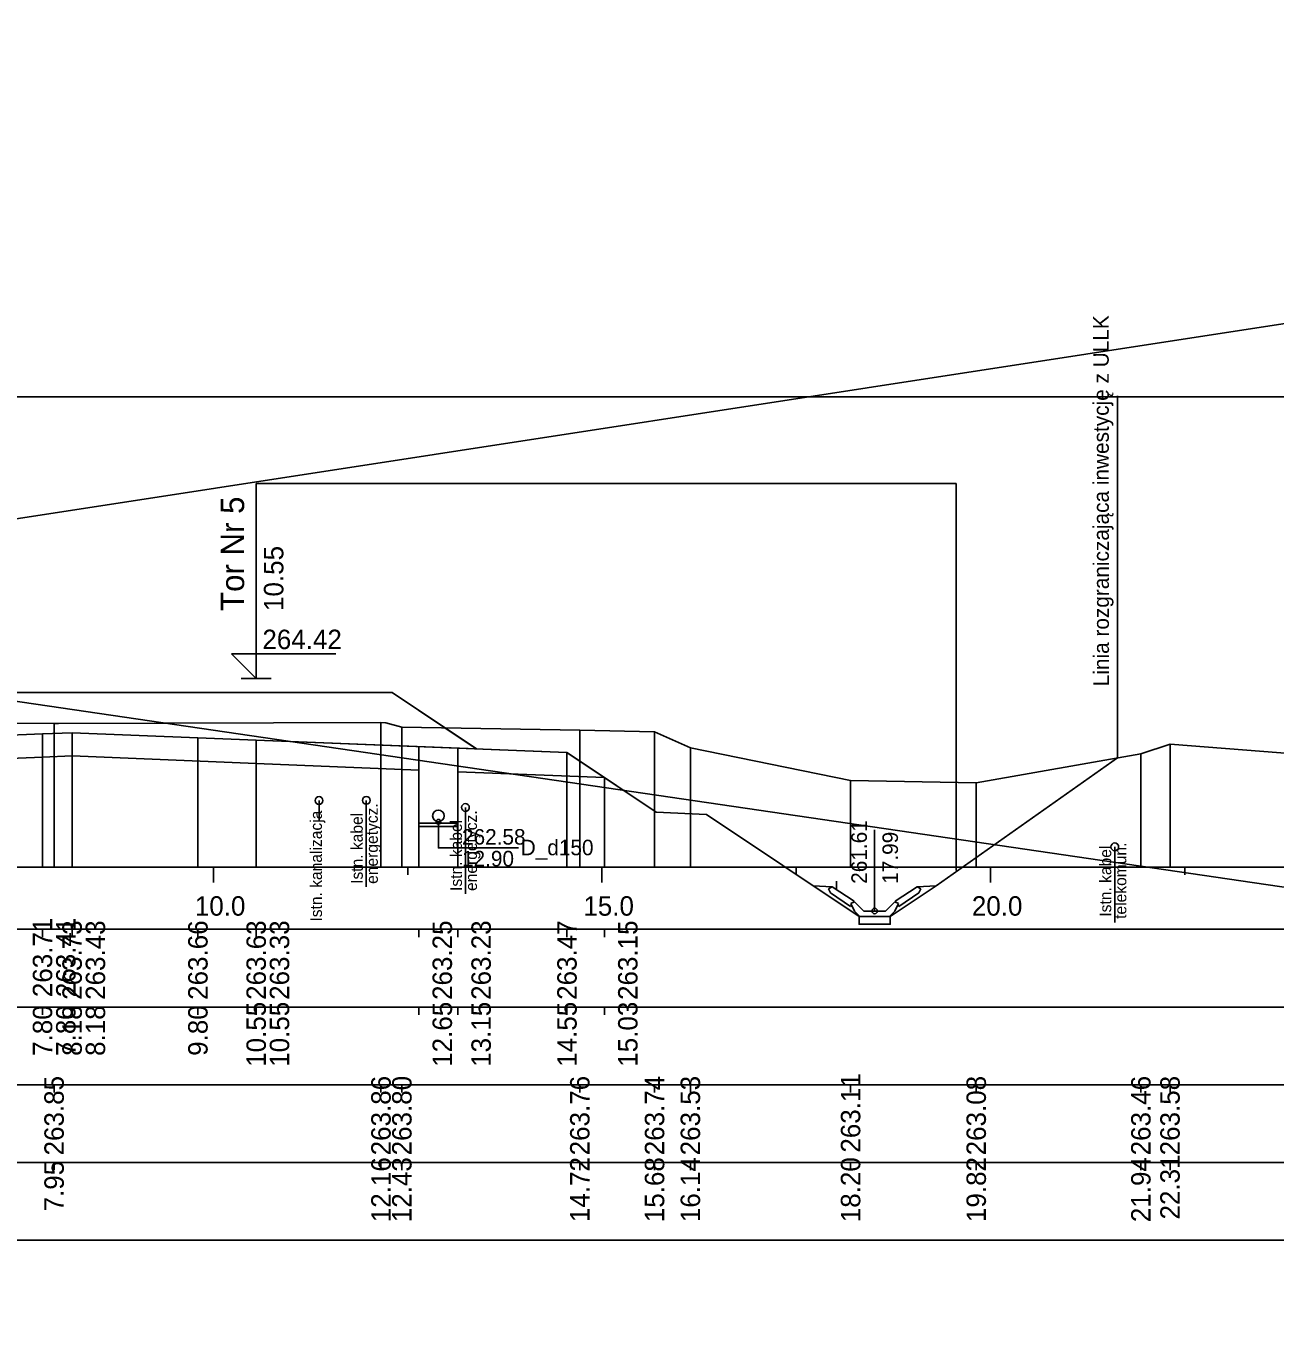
# Model space of a CAD drawing. Extents: x 6516023 to 6560129, y 5513077 to 5529206.
# Drawn here: x 6520325.07 to 6520341.15, y 5514501.29 to 5514517.93 of the extents above; entities that cross this region are included whole.
import ezdxf

# ---------------------------------------------------------------- set-up
doc = ezdxf.new("R2010")
doc.units = 0
for name, color, linetype in [('IR_default', 7, 'Continuous'), ('TOR_PRZEK_P-kable', 7, 'Continuous'), ('TOR_PRZEK_P-komponent', 7, 'Continuous'), ('TOR_PRZEK_P-odwodnienie', 7, 'Continuous'), ('TOR_PRZEK_P-pomoc', 7, 'Continuous'), ('TOR_PRZEK_P-tabelka istniejace', 7, 'Continuous'), ('TOR_PRZEK_P-tabelka projektowane', 7, 'Continuous'), ('TOR_PRZEK_P-teren istniejacy', 7, 'Continuous'), ('TOR_PRZEK_P-tory projektowane', 7, 'Continuous'), ('TOR_PRZEK_P-uklad odniesienia', 7, 'Continuous'), ('TOR_PRZEK_P-warstwa ochronna I', 7, 'Continuous'), ('TOR_PRZEK_P-warstwa ochronna II', 7, 'Continuous'), ('TOR_PS_T-granica PKP-projektowana', 7, 'Continuous'), ('TOR_RAMKI-ramka+tabelka 1', 7, 'Continuous')]:
    doc.layers.add(name, color=color, linetype=linetype)

msp = doc.modelspace()

# ---------------------------------------------------------------- linework, layer by layer
at = {"layer": 'IR_default'}
msp.add_lwpolyline([(6520325.038, 5514509.35), (6520325.13, 5514509.35), (6520326.288, 5514509.35), (6520326.544, 5514509.35), (6520329.788, 5514509.35), (6520330.794, 5514508.679), (6520330.873, 5514508.626), (6520330.958, 5514508.623), (6520332.038, 5514508.58), (6520332.085, 5514508.548), (6520332.68, 5514508.151)], dxfattribs=at)
at = {"layer": 'TOR_PRZEK_P-kable'}
for p, q in [((6520328.847, 5514507.962), (6520328.847, 5514507.692)), ((6520329.455, 5514507.964), (6520329.455, 5514506.854)), ((6520330.731, 5514507.873), (6520330.731, 5514506.763)), ((6520339.088, 5514507.366), (6520339.088, 5514506.392))]:
    msp.add_line(p, q, dxfattribs=at)
for centre in [(6520328.847, 5514507.962), (6520329.455, 5514507.964), (6520330.731, 5514507.873), (6520339.088, 5514507.366)]:
    msp.add_circle(centre, 0.05, dxfattribs=at)
at = {"layer": 'TOR_PRZEK_P-komponent'}
msp.add_lwpolyline([(6520311.688, 5514509.35), (6520315.188, 5514509.35), (6520315.738, 5514509.35), (6520319.238, 5514509.35), (6520321.538, 5514509.35), (6520325.038, 5514509.35), (6520326.288, 5514509.35), (6520329.788, 5514509.35), (6520330.873, 5514508.626), (6520328.038, 5514508.74), (6520327.288, 5514508.77), (6520325.669, 5514508.835), (6520325.288, 5514508.82), (6520324.038, 5514508.77), (6520323.288, 5514508.74), (6520320.588, 5514508.632), (6520320.188, 5514508.633), (6520317.488, 5514508.741), (6520316.738, 5514508.771), (6520315.518, 5514508.82), (6520314.188, 5514508.766), (6520313.438, 5514508.736), (6520310.598, 5514508.623), (6520310.598, 5514508.623)], close=True, dxfattribs=at)
at = {"layer": 'TOR_PRZEK_P-odwodnienie'}
for p, q in [((6520335.998, 5514506.541), (6520335.998, 5514507.585)), ((6520335.689, 5514506.6), (6520335.428, 5514506.775)), ((6520335.733, 5514506.667), (6520335.453, 5514506.854)), ((6520336.263, 5514506.667), (6520336.543, 5514506.854)), ((6520336.307, 5514506.6), (6520336.568, 5514506.775)), ((6520335.7, 5514506.617), (6520335.689, 5514506.6)), ((6520335.691, 5514506.636), (6520335.738, 5514506.66)), ((6520335.733, 5514506.667), (6520335.725, 5514506.654)), ((6520335.858, 5514506.541), (6520335.738, 5514506.66)), ((6520336.138, 5514506.541), (6520336.258, 5514506.66)), ((6520336.258, 5514506.66), (6520336.306, 5514506.636)), ((6520336.263, 5514506.667), (6520336.271, 5514506.654)), ((6520336.296, 5514506.617), (6520336.307, 5514506.6)), ((6520335.808, 5514506.471), (6520336.188, 5514506.471)), ((6520335.858, 5514506.541), (6520336.138, 5514506.541))]:
    msp.add_line(p, q, dxfattribs=at)
for points in [[(6520330.133, 5514508.656), (6520330.133, 5514507.63), (6520330.633, 5514507.63), (6520330.633, 5514508.636)], [(6520330.133, 5514507.67), (6520330.633, 5514507.67)], [(6520330.383, 5514507.69), (6520330.383, 5514507.352), (6520331.412, 5514507.352)], [(6520335.207, 5514506.866), (6520335.453, 5514506.854)], [(6520335.403, 5514506.827), (6520335.453, 5514506.854)], [(6520335.403, 5514506.827), (6520335.428, 5514506.775)], [(6520336.79, 5514506.866), (6520336.543, 5514506.854)], [(6520336.593, 5514506.827), (6520336.543, 5514506.854)], [(6520336.593, 5514506.827), (6520336.568, 5514506.775)], [(6520335.725, 5514506.654), (6520335.69, 5514506.636)], [(6520335.69, 5514506.636), (6520335.7, 5514506.617)], [(6520335.738, 5514506.541), (6520335.691, 5514506.636)], [(6520336.258, 5514506.541), (6520336.306, 5514506.636)], [(6520336.271, 5514506.654), (6520336.306, 5514506.636)], [(6520336.306, 5514506.636), (6520336.296, 5514506.617)], [(6520335.808, 5514506.471), (6520335.738, 5514506.541)], [(6520336.198, 5514506.471), (6520335.798, 5514506.471), (6520335.798, 5514506.371), (6520336.198, 5514506.371), (6520336.198, 5514506.471)], [(6520336.188, 5514506.471), (6520336.258, 5514506.541)]]:
    msp.add_lwpolyline(points, dxfattribs=at)
for centre, radius in [((6520330.383, 5514507.765), 0.075), ((6520330.383, 5514507.69), 0.03), ((6520335.998, 5514506.541), 0.035)]:
    msp.add_circle(centre, radius, dxfattribs=at)
at = {"layer": 'TOR_PRZEK_P-pomoc'}
for p, q in [((6520274.973, 5514503.884), (6520366.117, 5514517.927)), ((6520372.471, 5514502.27), (6520281.233, 5514515.649)), ((6520328.038, 5514512.039), (6520337.048, 5514512.039)), ((6520337.048, 5514512.039), (6520337.048, 5514507.061)), ((6520332.038, 5514508.58), (6520333.188, 5514507.813)), ((6520333.188, 5514507.813), (6520333.834, 5514507.781)), ((6520333.834, 5514507.781), (6520335.798, 5514506.471))]:
    msp.add_line(p, q, dxfattribs=at)
msp.add_lwpolyline([(6520339.124, 5514508.51), (6520336.79, 5514506.866), (6520336.198, 5514506.471)], dxfattribs=at)
at = {"layer": 'TOR_PRZEK_P-tabelka istniejace'}
for p, q in [((6520325.437, 5514504.206), (6520325.437, 5514504.306)), ((6520329.644, 5514504.206), (6520329.644, 5514504.306)), ((6520329.913, 5514504.206), (6520329.913, 5514504.306)), ((6520332.203, 5514504.206), (6520332.203, 5514504.306)), ((6520333.165, 5514504.206), (6520333.165, 5514504.306)), ((6520333.626, 5514504.206), (6520333.626, 5514504.306)), ((6520335.688, 5514504.206), (6520335.688, 5514504.306)), ((6520337.305, 5514504.206), (6520337.305, 5514504.306)), ((6520339.424, 5514504.206), (6520339.424, 5514504.306)), ((6520339.799, 5514504.206), (6520339.799, 5514504.306)), ((6520266.663, 5514503.306), (6520360.463, 5514503.306)), ((6520325.437, 5514503.206), (6520325.437, 5514503.306)), ((6520329.644, 5514503.206), (6520329.644, 5514503.306)), ((6520329.913, 5514503.206), (6520329.913, 5514503.306)), ((6520332.203, 5514503.206), (6520332.203, 5514503.306)), ((6520333.165, 5514503.206), (6520333.165, 5514503.306)), ((6520333.626, 5514503.206), (6520333.626, 5514503.306)), ((6520335.688, 5514503.206), (6520335.688, 5514503.306)), ((6520337.305, 5514503.206), (6520337.305, 5514503.306)), ((6520339.424, 5514503.206), (6520339.424, 5514503.306)), ((6520339.799, 5514503.206), (6520339.799, 5514503.306))]:
    msp.add_line(p, q, dxfattribs=at)
for points in [[(6520325.437, 5514508.953), (6520325.437, 5514507.306), (6520325.437, 5514507.176), (6520325.437, 5514507.106)], [(6520329.644, 5514508.964), (6520329.644, 5514507.306), (6520329.644, 5514507.176), (6520329.644, 5514507.106)], [(6520329.913, 5514508.906), (6520329.913, 5514507.306), (6520329.913, 5514507.176), (6520329.913, 5514507.106)], [(6520332.203, 5514508.866), (6520332.203, 5514507.306), (6520332.203, 5514507.176), (6520332.203, 5514507.106)], [(6520333.165, 5514508.846), (6520333.165, 5514507.306), (6520333.165, 5514507.176), (6520333.165, 5514507.106)], [(6520333.626, 5514508.638), (6520333.626, 5514507.306), (6520333.626, 5514507.176), (6520333.626, 5514507.106)], [(6520339.799, 5514508.689), (6520339.799, 5514507.306), (6520339.799, 5514507.176), (6520339.799, 5514507.106)], [(6520339.424, 5514508.563), (6520339.424, 5514507.306), (6520339.424, 5514507.176), (6520339.424, 5514507.106)], [(6520335.688, 5514508.219), (6520335.688, 5514507.306), (6520335.688, 5514507.176), (6520335.688, 5514507.106)], [(6520337.305, 5514508.191), (6520337.305, 5514507.306), (6520337.305, 5514507.176), (6520337.305, 5514507.106)]]:
    msp.add_lwpolyline(points, dxfattribs=at)
msp.add_lwpolyline([(6520266.663, 5514504.306), (6520266.663, 5514502.306), (6520360.463, 5514502.306), (6520360.463, 5514504.306)], close=True, dxfattribs=at)
at = {"layer": 'TOR_PRZEK_P-tabelka projektowane'}
for p, q in [((6520325.288, 5514506.206), (6520325.288, 5514506.306)), ((6520325.288, 5514506.206), (6520325.288, 5514506.306)), ((6520325.669, 5514506.206), (6520325.669, 5514506.306)), ((6520325.669, 5514506.206), (6520325.669, 5514506.306)), ((6520327.288, 5514506.206), (6520327.288, 5514506.306)), ((6520328.038, 5514506.206), (6520328.038, 5514506.306)), ((6520328.038, 5514506.206), (6520328.038, 5514506.306)), ((6520330.133, 5514506.206), (6520330.133, 5514506.306)), ((6520330.633, 5514506.206), (6520330.633, 5514506.306)), ((6520332.038, 5514506.206), (6520332.038, 5514506.306)), ((6520332.521, 5514506.206), (6520332.521, 5514506.306)), ((6520266.663, 5514505.306), (6520360.463, 5514505.306)), ((6520325.288, 5514505.206), (6520325.288, 5514505.306)), ((6520325.288, 5514505.206), (6520325.288, 5514505.306)), ((6520325.669, 5514505.206), (6520325.669, 5514505.306)), ((6520325.669, 5514505.206), (6520325.669, 5514505.306)), ((6520327.288, 5514505.206), (6520327.288, 5514505.306)), ((6520328.038, 5514505.206), (6520328.038, 5514505.306)), ((6520328.038, 5514505.206), (6520328.038, 5514505.306)), ((6520330.133, 5514505.206), (6520330.133, 5514505.306)), ((6520330.633, 5514505.206), (6520330.633, 5514505.306)), ((6520332.038, 5514505.206), (6520332.038, 5514505.306)), ((6520332.521, 5514505.206), (6520332.521, 5514505.306))]:
    msp.add_line(p, q, dxfattribs=at)
for points in [[(6520325.288, 5514508.82), (6520325.288, 5514507.306), (6520325.288, 5514507.176), (6520325.288, 5514507.106)], [(6520325.669, 5514508.835), (6520325.669, 5514507.306), (6520325.669, 5514507.176), (6520325.669, 5514507.106)], [(6520327.288, 5514508.77), (6520327.288, 5514507.306), (6520327.288, 5514507.176), (6520327.288, 5514507.106)], [(6520328.038, 5514508.74), (6520328.038, 5514507.306), (6520328.038, 5514507.176), (6520328.038, 5514507.106)], [(6520332.038, 5514508.58), (6520332.038, 5514507.306), (6520332.038, 5514507.176), (6520332.038, 5514507.106)], [(6520325.288, 5514508.52), (6520325.288, 5514507.306), (6520325.288, 5514507.176), (6520325.288, 5514507.106)], [(6520325.669, 5514508.535), (6520325.669, 5514507.306), (6520325.669, 5514507.176), (6520325.669, 5514507.106)], [(6520328.038, 5514508.437), (6520328.038, 5514507.306), (6520328.038, 5514507.176), (6520328.038, 5514507.106)], [(6520330.133, 5514508.353), (6520330.133, 5514507.306), (6520330.133, 5514507.176), (6520330.133, 5514507.106)], [(6520330.633, 5514508.333), (6520330.633, 5514507.306), (6520330.633, 5514507.176), (6520330.633, 5514507.106)], [(6520332.521, 5514508.258), (6520332.521, 5514507.306), (6520332.521, 5514507.176), (6520332.521, 5514507.106)]]:
    msp.add_lwpolyline(points, dxfattribs=at)
msp.add_lwpolyline([(6520266.663, 5514506.306), (6520266.663, 5514504.306), (6520360.463, 5514504.306), (6520360.463, 5514506.306)], close=True, dxfattribs=at)
at = {"layer": 'TOR_PRZEK_P-teren istniejacy'}
msp.add_lwpolyline([(6520308.475, 5514508.953), (6520309.062, 5514508.83), (6520311.203, 5514508.436), (6520311.672, 5514508.637), (6520312.384, 5514508.957), (6520313.599, 5514508.98), (6520314.114, 5514509.009), (6520325.437, 5514508.953), (6520325.452, 5514508.953), (6520325.461, 5514508.952), (6520325.481, 5514508.952), (6520325.493, 5514508.952), (6520329.644, 5514508.964), (6520329.707, 5514508.963), (6520329.913, 5514508.906), (6520332.203, 5514508.866), (6520333.165, 5514508.846), (6520333.626, 5514508.638), (6520335.688, 5514508.219), (6520337.305, 5514508.191), (6520339.424, 5514508.563), (6520339.799, 5514508.689), (6520341.937, 5514508.521)], dxfattribs=at)
at = {"layer": 'TOR_PRZEK_P-tory projektowane'}
for p, q in [((6520328.038, 5514510.407), (6520328.038, 5514512.039)), ((6520328.038, 5514510.407), (6520328.038, 5514509.53)), ((6520328.038, 5514509.53), (6520327.719, 5514509.849)), ((6520327.719, 5514509.849), (6520329.063, 5514509.849)), ((6520327.846, 5514509.53), (6520328.23, 5514509.53))]:
    msp.add_line(p, q, dxfattribs=at)
at = {"layer": 'TOR_PRZEK_P-uklad odniesienia'}
for p, q in [((6520270.463, 5514507.106), (6520360.463, 5514507.106)), ((6520327.488, 5514506.906), (6520327.488, 5514507.106)), ((6520329.988, 5514507.006), (6520329.988, 5514507.106)), ((6520332.488, 5514506.906), (6520332.488, 5514507.106)), ((6520334.988, 5514507.006), (6520334.988, 5514507.106)), ((6520337.488, 5514506.906), (6520337.488, 5514507.106)), ((6520339.988, 5514507.006), (6520339.988, 5514507.106)), ((6520335.506, 5514506.827), (6520335.506, 5514506.927))]:
    msp.add_line(p, q, dxfattribs=at)
at = {"layer": 'TOR_PRZEK_P-warstwa ochronna I'}
for points in [[(6520320.588, 5514508.332), (6520323.288, 5514508.44), (6520325.288, 5514508.52), (6520325.669, 5514508.535), (6520328.038, 5514508.437), (6520330.133, 5514508.353)], [(6520330.633, 5514508.333), (6520332.521, 5514508.258)]]:
    msp.add_lwpolyline(points, dxfattribs=at)
at = {"layer": 'TOR_PRZEK_P-warstwa ochronna II'}
msp.add_lwpolyline([(6520293.545, 5514508.103), (6520308.959, 5514508.257), (6520309.438, 5514508.576), (6520313.438, 5514508.736), (6520314.188, 5514508.766), (6520315.518, 5514508.82), (6520316.738, 5514508.771), (6520317.488, 5514508.741), (6520320.188, 5514508.633), (6520320.588, 5514508.632), (6520323.288, 5514508.74), (6520324.038, 5514508.77), (6520325.288, 5514508.82), (6520325.669, 5514508.835), (6520327.288, 5514508.77), (6520328.038, 5514508.74), (6520332.038, 5514508.58)], dxfattribs=at)
at = {"layer": 'TOR_PS_T-granica PKP-projektowana'}
msp.add_line((6520339.124, 5514508.51), (6520339.124, 5514513.168), dxfattribs=at)
at = {"layer": 'TOR_RAMKI-ramka+tabelka 1'}
msp.add_lwpolyline([(6520177.013, 5514513.156), (6520424.513, 5514513.156), (6520424.513, 5514484.656), (6520177.013, 5514484.656)], close=True, dxfattribs=at)

# ---------------------------------------------------------------- texts
at = {"layer": 'TOR_PRZEK_P-kable'}
for s, height, p in [('Istn. kanalizacja', 0.14999, (6520328.885, 5514506.405)), ('Istn. kabel', 0.14999, (6520329.41, 5514506.89)), ('energetycz.', 0.14999, (6520329.604, 5514506.89)), ('energetycz.', 0.14999, (6520330.88, 5514506.799)), ('Istn. kabel', 0.14999, (6520330.686, 5514506.799)), ('Istn. kabel', 0.14999, (6520339.043, 5514506.468)), ('telekomun.', 0.15, (6520339.237, 5514506.44))]:
    msp.add_text(s, height=height, rotation=90.0511, dxfattribs=at).set_placement(p)
at = {"layer": 'TOR_PRZEK_P-odwodnienie'}
for s, rotation, p in [('262.58', 360, (6520330.687, 5514507.395)), ('261.61', 90, (6520335.898, 5514506.891)), ('D_d150', 360, (6520331.443, 5514507.258)), ('17.99', 90, (6520336.298, 5514506.891)), ('12.90', 360, (6520330.687, 5514507.115))]:
    msp.add_text(s, height=0.2, rotation=rotation, dxfattribs=at).set_placement(p)
at = {"layer": 'TOR_PRZEK_P-tabelka istniejace'}
for s, p in [('263.11', (6520335.813, 5514503.433)), ('263.85', (6520325.562, 5514503.397)), ('263.86', (6520329.769, 5514503.398)), ('263.80', (6520330.038, 5514503.398)), ('263.76', (6520332.328, 5514503.398)), ('263.74', (6520333.29, 5514503.399)), ('263.53', (6520333.751, 5514503.398)), ('263.08', (6520337.43, 5514503.398)), ('263.46', (6520339.549, 5514503.398)), ('263.58', (6520339.924, 5514503.398)), ('7.95', (6520325.562, 5514502.677)), ('12.16', (6520329.769, 5514502.538)), ('12.43', (6520330.038, 5514502.538)), ('14.72', (6520332.328, 5514502.54)), ('15.68', (6520333.29, 5514502.538)), ('16.14', (6520333.751, 5514502.539)), ('18.20', (6520335.813, 5514502.538)), ('19.82', (6520337.43, 5514502.54)), ('21.94', (6520339.549, 5514502.539)), ('22.31', (6520339.924, 5514502.573))]:
    msp.add_text(s, height=0.25, rotation=90, dxfattribs=at).set_placement(p)
at = {"layer": 'TOR_PRZEK_P-tabelka projektowane'}
for s, p in [('263.71', (6520325.413, 5514505.433)), ('263.41', (6520325.713, 5514505.433)), ('263.73', (6520325.794, 5514505.398)), ('263.43', (6520326.094, 5514505.398)), ('263.66', (6520327.413, 5514505.398)), ('263.63', (6520328.163, 5514505.398)), ('263.33', (6520328.463, 5514505.398)), ('263.25', (6520330.558, 5514505.397)), ('263.23', (6520331.058, 5514505.398)), ('263.47', (6520332.163, 5514505.398)), ('263.15', (6520332.946, 5514505.397)), ('7.80', (6520325.413, 5514504.678)), ('7.80', (6520325.713, 5514504.678)), ('8.18', (6520325.794, 5514504.677)), ('8.18', (6520326.094, 5514504.677)), ('9.80', (6520327.413, 5514504.678)), ('10.55', (6520328.163, 5514504.537)), ('10.55', (6520328.463, 5514504.537)), ('12.65', (6520330.558, 5514504.537)), ('13.15', (6520331.058, 5514504.537)), ('14.55', (6520332.163, 5514504.537)), ('15.03', (6520332.946, 5514504.538))]:
    msp.add_text(s, height=0.25, rotation=90, dxfattribs=at).set_placement(p)
at = {"layer": 'TOR_PRZEK_P-tory projektowane'}
for s, height, p in [('Tor Nr 5', 0.3, (6520327.883, 5514510.401)), ('10.55', 0.25, (6520328.388, 5514510.4))]:
    msp.add_text(s, height=height, rotation=90, dxfattribs=at).set_placement(p)
msp.add_text('264.42', height=0.25, dxfattribs=at).set_placement((6520328.118, 5514509.91))
at = {"layer": 'TOR_PRZEK_P-uklad odniesienia'}
for s, p in [('10.0', (6520327.249, 5514506.481)), ('15.0', (6520332.249, 5514506.481)), ('20.0', (6520337.249, 5514506.481))]:
    msp.add_text(s, height=0.25, dxfattribs=at).set_placement(p)
at = {"layer": 'TOR_PS_T-granica PKP-projektowana'}
msp.add_text('Linia rozgraniczająca inwestycję z ULLK', height=0.2, rotation=90.0511, dxfattribs=at).set_placement((6520339.014, 5514509.432))

doc.saveas('drawing.dxf')
